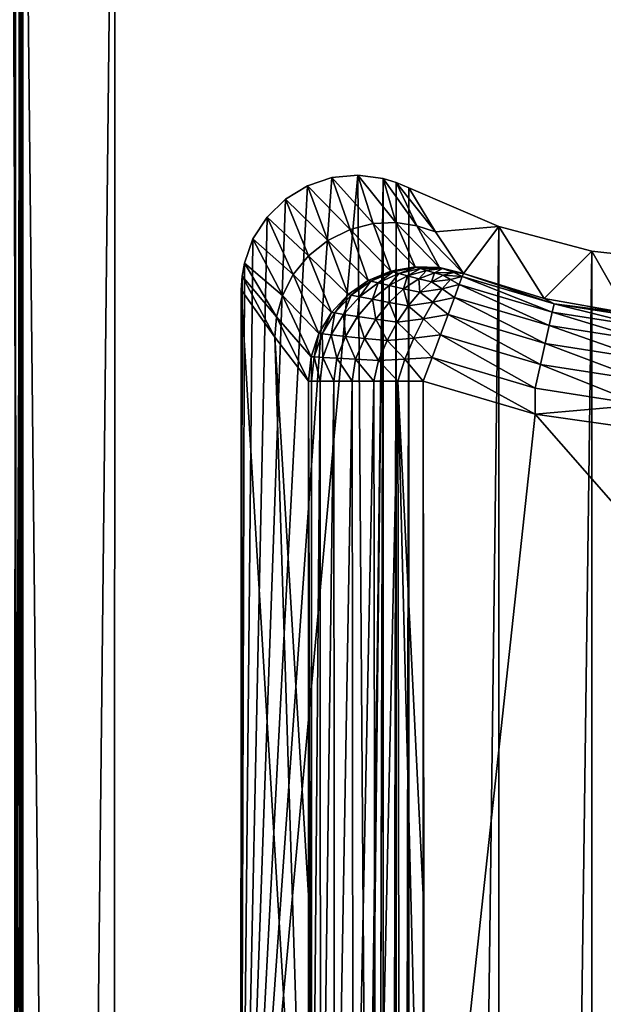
# Model space of a CAD drawing. Header units: metres. Extents: x -205 to 205, y -104 to 104.
# Tile 373 of 656: x -173.53 to -168.45, y 24.38 to 32.96. Entities that reach past the tile are written whole.
import ezdxf

# ---------------------------------------------------------------- set-up
doc = ezdxf.new("R2010")
doc.units = ezdxf.units.M
doc.layers.add('solid_01_2-CONSUMER_EHM_BOX_SW0001', color=7, linetype='CONTINUOUS')

msp = doc.modelspace()

# ---------------------------------------------------------------- linework, layer by layer
at = {"layer": 'solid_01_2-CONSUMER_EHM_BOX_SW0001'}
for points in [[(-200.010849, -74.958488), (-200.010773, 75.041512), (-0.010778, 75.04142)], [(-0.010849, -74.95858), (-200.010849, -74.958488), (-0.010778, 75.04142)], [(-173.888062, -45.448475, 63.099998), (-173.878281, 45.545788, 63.099998), (-173.501678, 37.5527, 63.099998)], [(-176.001678, 37.553059, 48), (-176.012405, -37.446941, 48), (-173.501678, 37.5527, 48)], [(-176.001678, 37.553059, 57), (-176.012405, -37.446941, 57), (-173.501678, 37.5527, 57)], [(-176.001678, 37.553059, 55), (-173.512405, -37.4473, 55), (-176.012405, -37.446941, 55)], [(-176.012405, -37.446941, 48), (-173.512405, -37.4473, 48), (-173.501678, 37.5527, 48)], [(-173.512405, -37.4473, 57), (-173.501678, 37.5527, 57), (-176.012405, -37.446941, 57)], [(-176.001678, 37.553059, 55), (-173.501678, 37.5527, 55), (-173.512405, -37.4473, 55)], [(-173.888062, -45.448475, 63.099998), (-173.501678, 37.5527, 63.099998), (-173.512405, -37.4473, 63.099998)], [(-173.526749, 37.552704, 14.277479), (-173.6008, 37.552715, 14.065914), (-173.547607, 23.470875, 14.206884)], [(-173.568466, 37.552711, 45.74966), (-173.51857, 37.552704, 45.628902), (-173.579193, -37.447289, 45.74966)], [(-173.51857, 37.552704, 45.628902), (-173.529312, -37.447296, 45.628902), (-173.579193, -37.447289, 45.74966)], [(-173.568726, 37.552711, 75.249886), (-173.529449, -37.447296, 75.37059), (-173.518707, 37.552704, 75.37059)], [(-173.526749, 37.552704, 14.277479), (-173.547607, 23.470875, 14.206884), (-173.528732, 23.470873, 14.277597)], [(-173.518707, 37.552704, 75.37059), (-173.529449, -37.447296, 75.37059), (-173.512405, -37.4473, 75.5)], [(-173.51857, 37.552704, 45.628902), (-173.501678, 37.5527, 45.5), (-173.529312, -37.447296, 45.628902)], [(-173.529312, -37.447296, 45.628902), (-173.501678, 37.5527, 45.5), (-173.512405, -37.4473, 45.5)], [(-173.526749, 37.552704, 14.277479), (-173.528732, 23.470873, 14.277597), (-173.51413, 23.470871, 14.355863)], [(-173.526749, 37.552704, 14.277479), (-173.51413, 23.470871, 14.355863), (-173.503693, 23.470869, 14.5)], [(-173.501678, 37.5527, 14.5), (-173.526749, 37.552704, 14.277479), (-173.503693, 23.470869, 14.5)], [(-173.518707, 37.552704, 75.37059), (-173.512405, -37.4473, 75.5), (-173.501678, 37.5527, 75.5)], [(-173.512405, -37.4473, 107), (-173.501678, 37.5527, 108.5), (-173.501678, 37.5527, 107)], [(-173.512405, -37.4473, 107), (-173.501678, 37.5527, 107), (-172.712402, -37.447414, 106.5)], [(-173.512405, -37.4473, 106), (-172.701675, 37.552586, 106.5), (-173.501678, 37.5527, 106)], [(-173.512405, -37.4473, 48), (-173.501678, 37.5527, 55), (-173.501678, 37.5527, 48)], [(-173.512405, -37.4473, 55), (-173.501678, 37.5527, 55), (-173.512405, -37.4473, 48)], [(-173.512405, -37.4473, 57), (-173.501678, 37.5527, 63.099998), (-173.501678, 37.5527, 57)], [(-173.512405, -37.4473, 63.099998), (-173.501678, 37.5527, 63.099998), (-173.512405, -37.4473, 57)], [(-173.512405, -37.4473, 108.5), (-88.501671, 37.540531, 108.5), (-173.501678, 37.5527, 108.5)], [(-173.512405, -37.4473, 108.5), (-173.501678, 37.5527, 108.5), (-173.512405, -37.4473, 107)], [(-173.512405, -37.4473, 105), (-173.501678, 37.5527, 106), (-173.501678, 37.5527, 105)], [(-173.512405, -37.4473, 105), (-173.512405, -37.4473, 106), (-173.501678, 37.5527, 106)], [(-172.712402, -37.447414, 104.5), (-173.512405, -37.4473, 105), (-173.501678, 37.5527, 105)], [(-173.512405, -37.4473, 103), (-173.501678, 37.5527, 104), (-173.501678, 37.5527, 103)], [(-173.512405, -37.4473, 104), (-173.501678, 37.5527, 104), (-173.512405, -37.4473, 103)], [(-172.701675, 37.552586, 104.5), (-173.501678, 37.5527, 104), (-173.512405, -37.4473, 104)], [(-172.712402, -37.447414, 102.5), (-173.512405, -37.4473, 103), (-173.501678, 37.5527, 103)], [(-173.512405, -37.4473, 101), (-173.501678, 37.5527, 102), (-173.501678, 37.5527, 101)], [(-173.512405, -37.4473, 102), (-173.501678, 37.5527, 102), (-173.512405, -37.4473, 101)], [(-172.701675, 37.552586, 102.5), (-173.501678, 37.5527, 102), (-173.512405, -37.4473, 102)], [(-172.712402, -37.447414, 100.5), (-173.512405, -37.4473, 101), (-173.501678, 37.5527, 101)], [(-173.512405, -37.4473, 99), (-173.501678, 37.5527, 100), (-173.501678, 37.5527, 99)], [(-173.512405, -37.4473, 100), (-173.501678, 37.5527, 100), (-173.512405, -37.4473, 99)], [(-172.701675, 37.552586, 100.5), (-173.501678, 37.5527, 100), (-173.512405, -37.4473, 100)], [(-172.712402, -37.447414, 98.5), (-173.512405, -37.4473, 99), (-173.501678, 37.5527, 99)], [(-173.512405, -37.4473, 97), (-173.501678, 37.5527, 98), (-173.501678, 37.5527, 97)], [(-173.512405, -37.4473, 98), (-173.501678, 37.5527, 98), (-173.512405, -37.4473, 97)], [(-172.701675, 37.552586, 98.5), (-173.501678, 37.5527, 98), (-173.512405, -37.4473, 98)], [(-172.712402, -37.447414, 96.5), (-173.512405, -37.4473, 97), (-173.501678, 37.5527, 97)], [(-173.512405, -37.4473, 95), (-173.501678, 37.5527, 96), (-173.501678, 37.5527, 95)], [(-173.512405, -37.4473, 96), (-173.501678, 37.5527, 96), (-173.512405, -37.4473, 95)], [(-172.701675, 37.552586, 96.5), (-173.501678, 37.5527, 96), (-173.512405, -37.4473, 96)], [(-172.712402, -37.447414, 94.5), (-173.512405, -37.4473, 95), (-173.501678, 37.5527, 95)], [(-173.512405, -37.4473, 93), (-173.501678, 37.5527, 94), (-173.501678, 37.5527, 93)], [(-173.512405, -37.4473, 94), (-173.501678, 37.5527, 94), (-173.512405, -37.4473, 93)], [(-172.701675, 37.552586, 94.5), (-173.501678, 37.5527, 94), (-173.512405, -37.4473, 94)], [(-172.712402, -37.447414, 92.5), (-173.512405, -37.4473, 93), (-173.501678, 37.5527, 93)], [(-173.512405, -37.4473, 91), (-173.501678, 37.5527, 92), (-173.501678, 37.5527, 91)], [(-173.512405, -37.4473, 92), (-173.501678, 37.5527, 92), (-173.512405, -37.4473, 91)], [(-172.701675, 37.552586, 92.5), (-173.501678, 37.5527, 92), (-173.512405, -37.4473, 92)], [(-172.712402, -37.447414, 90.5), (-173.512405, -37.4473, 91), (-173.501678, 37.5527, 91)], [(-173.512405, -37.4473, 89), (-173.501678, 37.5527, 90), (-173.501678, 37.5527, 89)], [(-173.512405, -37.4473, 90), (-173.501678, 37.5527, 90), (-173.512405, -37.4473, 89)], [(-172.701675, 37.552586, 90.5), (-173.501678, 37.5527, 90), (-173.512405, -37.4473, 90)], [(-172.712402, -37.447414, 88.5), (-173.512405, -37.4473, 89), (-173.501678, 37.5527, 89)], [(-173.512405, -37.4473, 87), (-173.501678, 37.5527, 88), (-173.501678, 37.5527, 87)], [(-173.512405, -37.4473, 88), (-173.501678, 37.5527, 88), (-173.512405, -37.4473, 87)], [(-172.701675, 37.552586, 88.5), (-173.501678, 37.5527, 88), (-173.512405, -37.4473, 88)], [(-172.712402, -37.447414, 86.5), (-173.512405, -37.4473, 87), (-173.501678, 37.5527, 87)], [(-173.512405, -37.4473, 85), (-173.501678, 37.5527, 86), (-173.501678, 37.5527, 85)], [(-173.512405, -37.4473, 86), (-173.501678, 37.5527, 86), (-173.512405, -37.4473, 85)], [(-172.701675, 37.552586, 86.5), (-173.501678, 37.5527, 86), (-173.512405, -37.4473, 86)], [(-172.712402, -37.447414, 84.5), (-173.512405, -37.4473, 85), (-173.501678, 37.5527, 85)], [(-173.512405, -37.4473, 83), (-173.501678, 37.5527, 84), (-173.501678, 37.5527, 83)], [(-173.512405, -37.4473, 84), (-173.501678, 37.5527, 84), (-173.512405, -37.4473, 83)], [(-172.701675, 37.552586, 84.5), (-173.501678, 37.5527, 84), (-173.512405, -37.4473, 84)], [(-172.712402, -37.447414, 82.5), (-173.512405, -37.4473, 83), (-173.501678, 37.5527, 83)], [(-173.512405, -37.4473, 81), (-173.501678, 37.5527, 82), (-173.501678, 37.5527, 81)], [(-173.512405, -37.4473, 82), (-173.501678, 37.5527, 82), (-173.512405, -37.4473, 81)], [(-172.701675, 37.552586, 82.5), (-173.501678, 37.5527, 82), (-173.512405, -37.4473, 82)], [(-172.712402, -37.447414, 80.5), (-173.512405, -37.4473, 81), (-173.501678, 37.5527, 81)], [(-173.512405, -37.4473, 79), (-173.501678, 37.5527, 80), (-173.501678, 37.5527, 79)], [(-173.512405, -37.4473, 80), (-173.501678, 37.5527, 80), (-173.512405, -37.4473, 79)], [(-172.701675, 37.552586, 80.5), (-173.501678, 37.5527, 80), (-173.512405, -37.4473, 80)], [(-172.712402, -37.447414, 78.5), (-173.512405, -37.4473, 79), (-173.501678, 37.5527, 79)], [(-173.512405, -37.4473, 77), (-173.501678, 37.5527, 78), (-173.501678, 37.5527, 77)], [(-173.512405, -37.4473, 78), (-173.501678, 37.5527, 78), (-173.512405, -37.4473, 77)], [(-172.701675, 37.552586, 78.5), (-173.501678, 37.5527, 78), (-173.512405, -37.4473, 78)], [(-172.712402, -37.447414, 76.5), (-173.512405, -37.4473, 77), (-173.501678, 37.5527, 77)], [(-173.512405, -37.4473, 75.5), (-173.501678, 37.5527, 76), (-173.501678, 37.5527, 75.5)], [(-173.512405, -37.4473, 76), (-173.501678, 37.5527, 76), (-173.512405, -37.4473, 75.5)], [(-172.701675, 37.552586, 76.5), (-173.501678, 37.5527, 76), (-173.512405, -37.4473, 76)], [(-173.507034, 0.052701, 44.299999), (-173.512405, -37.4473, 45.5), (-173.501678, 37.5527, 45.5)], [(-172.712402, -37.447414, 106.5), (-172.701675, 37.552586, 106.5), (-173.512405, -37.4473, 106)], [(-172.701675, 37.552586, 104.5), (-173.512405, -37.4473, 104), (-172.712402, -37.447414, 104.5)], [(-172.701675, 37.552586, 102.5), (-173.512405, -37.4473, 102), (-172.712402, -37.447414, 102.5)], [(-172.701675, 37.552586, 100.5), (-173.512405, -37.4473, 100), (-172.712402, -37.447414, 100.5)], [(-172.701675, 37.552586, 98.5), (-173.512405, -37.4473, 98), (-172.712402, -37.447414, 98.5)], [(-172.701675, 37.552586, 96.5), (-173.512405, -37.4473, 96), (-172.712402, -37.447414, 96.5)], [(-172.701675, 37.552586, 94.5), (-173.512405, -37.4473, 94), (-172.712402, -37.447414, 94.5)], [(-172.701675, 37.552586, 92.5), (-173.512405, -37.4473, 92), (-172.712402, -37.447414, 92.5)], [(-172.701675, 37.552586, 90.5), (-173.512405, -37.4473, 90), (-172.712402, -37.447414, 90.5)], [(-172.701675, 37.552586, 88.5), (-173.512405, -37.4473, 88), (-172.712402, -37.447414, 88.5)], [(-172.701675, 37.552586, 86.5), (-173.512405, -37.4473, 86), (-172.712402, -37.447414, 86.5)], [(-172.701675, 37.552586, 84.5), (-173.512405, -37.4473, 84), (-172.712402, -37.447414, 84.5)], [(-172.701675, 37.552586, 82.5), (-173.512405, -37.4473, 82), (-172.712402, -37.447414, 82.5)], [(-172.701675, 37.552586, 80.5), (-173.512405, -37.4473, 80), (-172.712402, -37.447414, 80.5)], [(-172.701675, 37.552586, 78.5), (-173.512405, -37.4473, 78), (-172.712402, -37.447414, 78.5)], [(-172.701675, 37.552586, 76.5), (-173.512405, -37.4473, 76), (-172.712402, -37.447414, 76.5)], [(-173.512405, -37.4473, 108.5), (-88.512413, -37.459469, 108.5), (-88.501671, 37.540531, 108.5)], [(-173.506729, 2.269568, 44.175507), (-173.507034, 0.052701, 44.299999), (-173.501678, 37.5527, 45.5)], [(-173.506409, 4.458571, 43.803581), (-173.506729, 2.269568, 44.175507), (-173.501678, 37.5527, 45.5)], [(-173.506104, 6.592178, 43.188904), (-173.506409, 4.458571, 43.803581), (-173.501678, 37.5527, 45.5)], [(-173.505814, 8.643557, 42.339203), (-173.506104, 6.592178, 43.188904), (-173.501678, 37.5527, 45.5)], [(-173.505539, 10.586905, 41.265156), (-173.505814, 8.643557, 42.339203), (-173.501678, 37.5527, 45.5)], [(-173.50528, 12.397782, 39.98027), (-173.505539, 10.586905, 41.265156), (-173.501678, 37.5527, 45.5)], [(-173.505035, 14.053412, 38.500713), (-173.50528, 12.397782, 39.98027), (-173.501678, 37.5527, 45.5)], [(-173.504822, 15.532973, 36.845081), (-173.505035, 14.053412, 38.500713), (-173.501678, 37.5527, 45.5)], [(-173.504639, 16.817856, 35.034203), (-173.504822, 15.532973, 36.845081), (-173.501678, 37.5527, 45.5)], [(-173.504486, 17.891903, 33.090855), (-173.504639, 16.817856, 35.034203), (-173.501678, 37.5527, 45.5)], [(-173.504364, 18.741606, 31.039476), (-173.504486, 17.891903, 33.090855), (-173.501678, 37.5527, 45.5)], [(-173.504272, 19.356283, 28.90587), (-173.504364, 18.741606, 31.039476), (-173.501678, 37.5527, 45.5)], [(-173.504227, 19.728207, 26.716867), (-173.504272, 19.356283, 28.90587), (-173.501678, 37.5527, 45.5)], [(-173.504211, 19.852701, 24.5), (-173.504227, 19.728207, 26.716867), (-173.501678, 37.5527, 45.5)], [(-173.504211, 19.852701, 24.5), (-173.501678, 37.5527, 45.5), (-173.504181, 20.044157, 14.321738)], [(-173.501678, 37.5527, 45.5), (-173.504135, 20.352829, 14.515195), (-173.504181, 20.044157, 14.321738)], [(-173.501678, 37.5527, 45.5), (-173.504089, 20.682077, 14.666497), (-173.504135, 20.352829, 14.515195)], [(-173.501678, 37.5527, 45.5), (-173.504059, 20.842182, 14.722389), (-173.504089, 20.682077, 14.666497)], [(-173.501678, 37.5527, 45.5), (-173.504044, 21.028137, 14.774105), (-173.504059, 20.842182, 14.722389)], [(-173.501678, 37.5527, 45.5), (-173.503983, 21.387339, 14.836645), (-173.504044, 21.028137, 14.774105)], [(-173.501678, 37.5527, 45.5), (-173.503952, 21.572769, 14.850664), (-173.503983, 21.387339, 14.836645)], [(-173.501678, 37.5527, 45.5), (-173.503922, 21.827209, 14.850834), (-173.503952, 21.572769, 14.850664)], [(-173.501678, 37.5527, 45.5), (-173.503876, 22.120716, 14.824418), (-173.503922, 21.827209, 14.850834)], [(-173.501678, 37.5527, 45.5), (-173.503845, 22.420067, 14.76975), (-173.503876, 22.120716, 14.824418)], [(-173.501678, 37.5527, 45.5), (-173.50383, 22.49695, 14.751588), (-173.503845, 22.420067, 14.76975)], [(-173.501678, 37.5527, 45.5), (-173.503799, 22.667356, 14.705912), (-173.50383, 22.49695, 14.751588)], [(-173.501678, 37.5527, 45.5), (-173.503769, 22.87615, 14.642337), (-173.503799, 22.667356, 14.705912)], [(-173.501678, 37.5527, 45.5), (-173.503754, 23.055904, 14.585317), (-173.503769, 22.87615, 14.642337)], [(-173.501678, 37.5527, 45.5), (-173.503723, 23.213526, 14.539624), (-173.503754, 23.055904, 14.585317)], [(-173.501678, 37.5527, 45.5), (-173.503708, 23.351965, 14.510051), (-173.503723, 23.213526, 14.539624)], [(-173.501678, 37.5527, 45.5), (-173.503693, 23.470869, 14.5), (-173.503708, 23.351965, 14.510051)], [(-173.501678, 37.5527, 45.5), (-173.501678, 37.5527, 14.5), (-173.503693, 23.470869, 14.5)], [(-172.712402, -37.447414, 106.5), (-173.501678, 37.5527, 107), (-172.701675, 37.552586, 106.5)], [(-172.701675, 37.552586, 104.5), (-172.712402, -37.447414, 104.5), (-173.501678, 37.5527, 105)], [(-172.701675, 37.552586, 102.5), (-172.712402, -37.447414, 102.5), (-173.501678, 37.5527, 103)], [(-172.701675, 37.552586, 100.5), (-172.712402, -37.447414, 100.5), (-173.501678, 37.5527, 101)], [(-172.701675, 37.552586, 98.5), (-172.712402, -37.447414, 98.5), (-173.501678, 37.5527, 99)], [(-172.701675, 37.552586, 96.5), (-172.712402, -37.447414, 96.5), (-173.501678, 37.5527, 97)], [(-172.701675, 37.552586, 94.5), (-172.712402, -37.447414, 94.5), (-173.501678, 37.5527, 95)], [(-172.701675, 37.552586, 92.5), (-172.712402, -37.447414, 92.5), (-173.501678, 37.5527, 93)], [(-172.701675, 37.552586, 90.5), (-172.712402, -37.447414, 90.5), (-173.501678, 37.5527, 91)], [(-172.701675, 37.552586, 88.5), (-172.712402, -37.447414, 88.5), (-173.501678, 37.5527, 89)], [(-172.701675, 37.552586, 86.5), (-172.712402, -37.447414, 86.5), (-173.501678, 37.5527, 87)], [(-172.701675, 37.552586, 84.5), (-172.712402, -37.447414, 84.5), (-173.501678, 37.5527, 85)], [(-172.701675, 37.552586, 82.5), (-172.712402, -37.447414, 82.5), (-173.501678, 37.5527, 83)], [(-172.701675, 37.552586, 80.5), (-172.712402, -37.447414, 80.5), (-173.501678, 37.5527, 81)], [(-172.701675, 37.552586, 78.5), (-172.712402, -37.447414, 78.5), (-173.501678, 37.5527, 79)], [(-172.701675, 37.552586, 76.5), (-172.712402, -37.447414, 76.5), (-173.501678, 37.5527, 77)], [(-170.583557, 31.609592, 63.099998), (-170.502441, 20.353968, 63.099998), (-171.602112, 20.354124, 63.099998)], [(-170.583557, 31.609592, 63.099998), (-171.602112, 20.354124, 63.099998), (-170.809631, 31.587257, 63.099998)], [(-170.449753, 31.186636, 35.043968), (-170.583557, 31.609592, 63.099998), (-170.809631, 31.587257, 63.099998)], [(-170.449753, 31.186636, 35.043968), (-170.251877, 31.195389, 35.045918), (-170.583557, 31.609592, 63.099998)], [(-170.251877, 31.195389, 35.045918), (-170.361603, 31.579407, 63.099998), (-170.583557, 31.609592, 63.099998)], [(-170.361603, 31.579407, 63.099998), (-170.502441, 20.353968, 63.099998), (-170.583557, 31.609592, 63.099998)], [(-170.809631, 31.587257, 63.099998), (-171.602112, 20.354124, 63.099998), (-171.021118, 31.516745, 63.099998)], [(-171.021118, 31.516745, 63.099998), (-171.602112, 20.354124, 63.099998), (-171.214645, 31.39871, 63.099998)], [(-170.843597, 31.040649, 35.041912), (-171.021118, 31.516745, 63.099998), (-171.214645, 31.39871, 63.099998)], [(-170.65155, 31.135612, 35.04258), (-170.809631, 31.587257, 63.099998), (-171.021118, 31.516745, 63.099998)], [(-170.843597, 31.040649, 35.041912), (-170.65155, 31.135612, 35.04258), (-171.021118, 31.516745, 63.099998)], [(-170.65155, 31.135612, 35.04258), (-170.449753, 31.186636, 35.043968), (-170.809631, 31.587257, 63.099998)], [(-170.361603, 31.579407, 63.099998), (-170.508255, -20.249424, 63.099998), (-170.508057, -18.946032, 63.099998)], [(-170.361603, 31.579407, 63.099998), (-170.370651, -31.474907, 63.099998), (-170.508255, -20.249424, 63.099998)], [(-170.361603, 31.579407, 63.099998), (-170.508057, -18.946032, 63.099998), (-170.502625, 19.050575, 63.099998)], [(-170.361603, 31.579407, 63.099998), (-170.502625, 19.050575, 63.099998), (-170.502441, 20.353968, 63.099998)], [(-170.250961, 31.544924, 63.099998), (-170.370651, -31.474907, 63.099998), (-170.361603, 31.579407, 63.099998)], [(-170.250961, 31.544924, 63.099998), (-170.259995, -31.440454, 63.099998), (-170.370651, -31.474907, 63.099998)], [(-170.251877, 31.195389, 35.045918), (-170.068741, 31.168139, 35.048222), (-170.361603, 31.579407, 63.099998)], [(-170.068741, 31.168139, 35.048222), (-170.250961, 31.544924, 63.099998), (-170.361603, 31.579407, 63.099998)], [(-170.140442, 31.49754, 63.099998), (-170.259995, -31.440454, 63.099998), (-170.250961, 31.544924, 63.099998)], [(-169.907104, 31.113543, 35.051147), (-170.140442, 31.49754, 63.099998), (-170.250961, 31.544924, 63.099998)], [(-170.068741, 31.168139, 35.048222), (-169.907104, 31.113543, 35.051147), (-170.250961, 31.544924, 63.099998)], [(-170.140442, 31.49754, 63.099998), (-170.14946, -31.393101, 63.099998), (-170.259995, -31.440454, 63.099998)], [(-169.356339, 31.160713, 63.099998), (-170.14946, -31.393101, 63.099998), (-170.140442, 31.49754, 63.099998)], [(-169.356339, 31.160713, 63.099998), (-170.140442, 31.49754, 63.099998), (-169.907104, 31.113543, 35.051147)], [(-171.214645, 31.39871, 63.099998), (-171.602112, 20.354124, 63.099998), (-171.374069, 31.243036, 63.099998)], [(-171.011963, 30.906015, 35.042057), (-171.214645, 31.39871, 63.099998), (-171.374069, 31.243036, 63.099998)], [(-171.011963, 30.906015, 35.042057), (-170.843597, 31.040649, 35.041912), (-171.214645, 31.39871, 63.099998)], [(-171.374069, 31.243036, 63.099998), (-171.602112, 20.354124, 63.099998), (-171.497314, 31.052526, 63.099998)], [(-171.145615, 30.741461, 35.042988), (-171.374069, 31.243036, 63.099998), (-171.497314, 31.052526, 63.099998)], [(-171.145615, 30.741461, 35.042988), (-171.011963, 30.906015, 35.042057), (-171.374069, 31.243036, 63.099998)], [(-170.65155, 31.135612, 35.04258), (-170.294785, 30.772713, 6.984373), (-170.449753, 31.186636, 35.043968)], [(-170.449753, 31.186636, 35.043968), (-170.084534, 30.810658, 6.986073), (-170.251877, 31.195389, 35.045918)], [(-170.449753, 31.186636, 35.043968), (-170.294785, 30.772713, 6.984373), (-170.084534, 30.810658, 6.986073)], [(-170.251877, 31.195389, 35.045918), (-170.084534, 30.810658, 6.986073), (-169.87088, 30.803055, 6.98841)], [(-170.251877, 31.195389, 35.045918), (-169.87088, 30.803055, 6.98841), (-170.068741, 31.168139, 35.048222)], [(-170.068741, 31.168139, 35.048222), (-169.87088, 30.803055, 6.98841), (-169.663986, 30.750305, 6.991273)], [(-170.068741, 31.168139, 35.048222), (-169.663986, 30.750305, 6.991273), (-169.907104, 31.113543, 35.051147)], [(-170.843597, 31.040649, 35.041912), (-170.492249, 30.690935, 6.983386), (-170.65155, 31.135612, 35.04258)], [(-170.65155, 31.135612, 35.04258), (-170.492249, 30.690935, 6.983386), (-170.294785, 30.772713, 6.984373)], [(-169.356339, 31.160713, 63.099998), (-169.365234, -31.056498, 63.099998), (-170.14946, -31.393101, 63.099998)], [(-169.356339, 31.160713, 63.099998), (-169.907104, 31.113543, 35.051147), (-169.663986, 30.750305, 6.991273)], [(-169.356339, 31.160713, 63.099998), (-169.663986, 30.750305, 6.991273), (-168.960739, 30.534838, 6.991273)], [(-168.545578, 30.946577, 63.099998), (-169.365234, -31.056498, 63.099998), (-169.356339, 31.160713, 63.099998)], [(-168.545578, 30.946577, 63.099998), (-169.356339, 31.160713, 63.099998), (-168.960739, 30.534838, 6.991273)], [(-171.497314, 31.052526, 63.099998), (-171.602112, 20.354124, 63.099998), (-171.572083, 30.842409, 63.099998)], [(-171.238663, 30.559988, 35.044582), (-171.497314, 31.052526, 63.099998), (-171.572083, 30.842409, 63.099998)], [(-171.238663, 30.559988, 35.044582), (-171.145615, 30.741461, 35.042988), (-171.497314, 31.052526, 63.099998)], [(-171.011963, 30.906015, 35.042057), (-170.667953, 30.568956, 6.983158), (-170.843597, 31.040649, 35.041912)], [(-170.843597, 31.040649, 35.041912), (-170.667953, 30.568956, 6.983158), (-170.492249, 30.690935, 6.983386)], [(-168.545578, 30.946577, 63.099998), (-168.554428, -30.842594, 63.099998), (-169.365234, -31.056498, 63.099998)], [(-168.545578, 30.946577, 63.099998), (-168.960739, 30.534838, 6.991273), (-168.236908, 30.404285, 6.991273)], [(-167.699509, 30.854471, 63.099998), (-168.554428, -30.842594, 63.099998), (-168.545578, 30.946577, 63.099998)], [(-167.699509, 30.854471, 63.099998), (-168.545578, 30.946577, 63.099998), (-168.236908, 30.404285, 6.991273)], [(-171.572083, 30.842409, 63.099998), (-171.602112, 20.354124, 63.099998), (-171.592102, 30.729027, 63.099998)], [(-171.29097, 30.374834, 35.046658), (-171.572083, 30.842409, 63.099998), (-171.592102, 30.729027, 63.099998)], [(-171.29097, 30.374834, 35.046658), (-171.238663, 30.559988, 35.044582), (-171.572083, 30.842409, 63.099998)], [(-171.145615, 30.741461, 35.042988), (-170.813614, 30.412521, 6.9837), (-171.011963, 30.906015, 35.042057)], [(-171.011963, 30.906015, 35.042057), (-170.813614, 30.412521, 6.9837), (-170.667953, 30.568956, 6.983158)], [(-167.699509, 30.854471, 63.099998), (-167.708328, -30.750729, 63.099998), (-168.554428, -30.842594, 63.099998)], [(-171.238663, 30.559988, 35.044582), (-170.922699, 30.228722, 6.984987), (-171.145615, 30.741461, 35.042988)], [(-171.145615, 30.741461, 35.042988), (-170.922699, 30.228722, 6.984987), (-170.813614, 30.412521, 6.9837)], [(-170.294785, 30.772713, 6.984373), (-170.492249, 30.690935, 6.983386), (-170.469116, 30.684643, 6.818613)], [(-170.294785, 30.772713, 6.984373), (-170.469116, 30.684643, 6.818613), (-170.276398, 30.766905, 6.853818)], [(-170.406494, 30.669483, 6.664937), (-170.276398, 30.766905, 6.853818), (-170.469116, 30.684643, 6.818613)], [(-170.406494, 30.669483, 6.664937), (-170.226608, 30.752926, 6.732481), (-170.276398, 30.766905, 6.853818)], [(-170.30928, 30.646845, 6.533587), (-170.226608, 30.752926, 6.732481), (-170.406494, 30.669483, 6.664937)], [(-170.30928, 30.646845, 6.533587), (-170.149612, 30.732056, 6.629482), (-170.226608, 30.752926, 6.732481)], [(-170.084534, 30.810658, 6.986073), (-170.294785, 30.772713, 6.984373), (-170.276398, 30.766905, 6.853818)], [(-170.084534, 30.810658, 6.986073), (-170.276398, 30.766905, 6.853818), (-170.071777, 30.806114, 6.895624)], [(-170.226608, 30.752926, 6.732481), (-170.071777, 30.806114, 6.895624), (-170.276398, 30.766905, 6.853818)], [(-170.226608, 30.752926, 6.732481), (-170.037338, 30.79513, 6.811764), (-170.071777, 30.806114, 6.895624)], [(-170.149612, 30.732056, 6.629482), (-170.037338, 30.79513, 6.811764), (-170.226608, 30.752926, 6.732481)], [(-170.149612, 30.732056, 6.629482), (-169.984222, 30.778725, 6.740921), (-170.037338, 30.79513, 6.811764)], [(-170.051605, 30.70624, 6.551462), (-169.984222, 30.778725, 6.740921), (-170.149612, 30.732056, 6.629482)], [(-169.87088, 30.803055, 6.98841), (-170.084534, 30.810658, 6.986073), (-170.071777, 30.806114, 6.895624)], [(-170.037338, 30.79513, 6.811764), (-169.87088, 30.803055, 6.98841), (-170.071777, 30.806114, 6.895624)], [(-170.051605, 30.70624, 6.551462), (-169.916885, 30.758392, 6.687704), (-169.984222, 30.778725, 6.740921)], [(-169.940353, 30.677788, 6.50265), (-169.916885, 30.758392, 6.687704), (-170.051605, 30.70624, 6.551462)], [(-170.037338, 30.79513, 6.811764), (-169.847015, 30.794243, 6.899309), (-169.87088, 30.803055, 6.98841)], [(-169.984222, 30.778725, 6.740921), (-169.847015, 30.794243, 6.899309), (-170.037338, 30.79513, 6.811764)], [(-169.916885, 30.758392, 6.687704), (-169.847015, 30.794243, 6.899309), (-169.984222, 30.778725, 6.740921)], [(-169.940353, 30.677788, 6.50265), (-169.840805, 30.735916, 6.654941), (-169.916885, 30.758392, 6.687704)], [(-169.776825, 30.699842, 6.602291), (-169.840805, 30.735916, 6.654941), (-169.940353, 30.677788, 6.50265)], [(-169.916885, 30.758392, 6.687704), (-169.747543, 30.760386, 6.819821), (-169.847015, 30.794243, 6.899309)], [(-169.840805, 30.735916, 6.654941), (-169.747543, 30.760386, 6.819821), (-169.916885, 30.758392, 6.687704)], [(-169.847015, 30.794243, 6.899309), (-169.663986, 30.750305, 6.991273), (-169.87088, 30.803055, 6.98841)], [(-169.747543, 30.760386, 6.819821), (-169.663986, 30.750305, 6.991273), (-169.847015, 30.794243, 6.899309)], [(-169.673325, 30.725264, 6.770193), (-169.747543, 30.760386, 6.819821), (-169.840805, 30.735916, 6.654941)], [(-169.776825, 30.699842, 6.602291), (-169.673325, 30.725264, 6.770193), (-169.840805, 30.735916, 6.654941)], [(-169.673325, 30.725264, 6.770193), (-169.663986, 30.750305, 6.991273), (-169.747543, 30.760386, 6.819821)], [(-169.673325, 30.725264, 6.770193), (-168.873291, 30.4869, 6.770193), (-169.663986, 30.750305, 6.991273)], [(-168.873291, 30.4869, 6.770193), (-168.960739, 30.534838, 6.991273), (-169.663986, 30.750305, 6.991273)], [(-171.592102, 30.729027, 63.099998), (-171.602112, 20.354124, 63.099998), (-171.600632, 30.61001, 63.099998)], [(-171.306931, 30.197006, 35.049213), (-171.592102, 30.729027, 63.099998), (-171.600632, 30.61001, 63.099998)], [(-171.306931, 30.197006, 35.049213), (-171.29097, 30.374834, 35.046658), (-171.592102, 30.729027, 63.099998)], [(-170.492249, 30.690935, 6.983386), (-170.667953, 30.568956, 6.983158), (-170.641266, 30.56304, 6.791596)], [(-170.492249, 30.690935, 6.983386), (-170.641266, 30.56304, 6.791596), (-170.469116, 30.684643, 6.818613)], [(-170.569138, 30.548466, 6.6121), (-170.469116, 30.684643, 6.818613), (-170.641266, 30.56304, 6.791596)], [(-170.569138, 30.548466, 6.6121), (-170.406494, 30.669483, 6.664937), (-170.469116, 30.684643, 6.818613)], [(-170.456528, 30.526667, 6.457257), (-170.406494, 30.669483, 6.664937), (-170.569138, 30.548466, 6.6121)], [(-170.456528, 30.526667, 6.457257), (-170.30928, 30.646845, 6.533587), (-170.406494, 30.669483, 6.664937)], [(-170.18483, 30.618877, 6.432907), (-170.149612, 30.732056, 6.629482), (-170.30928, 30.646845, 6.533587)], [(-170.18483, 30.618877, 6.432907), (-170.051605, 30.70624, 6.551462), (-170.149612, 30.732056, 6.629482)], [(-170.042557, 30.588123, 6.368502), (-170.051605, 30.70624, 6.551462), (-170.18483, 30.618877, 6.432907)], [(-170.042557, 30.588123, 6.368502), (-169.940353, 30.677788, 6.50265), (-170.051605, 30.70624, 6.551462)], [(-169.849487, 30.617697, 6.428907), (-169.940353, 30.677788, 6.50265), (-170.042557, 30.588123, 6.368502)], [(-169.849487, 30.617697, 6.428907), (-169.776825, 30.699842, 6.602291), (-169.940353, 30.677788, 6.50265)], [(-169.849487, 30.617697, 6.428907), (-169.699539, 30.654903, 6.560308), (-169.776825, 30.699842, 6.602291)], [(-169.849487, 30.617697, 6.428907), (-169.741348, 30.542725, 6.372272), (-169.699539, 30.654903, 6.560308)], [(-169.776825, 30.699842, 6.602291), (-169.699539, 30.654903, 6.560308), (-169.673325, 30.725264, 6.770193)], [(-168.916245, 30.296894, 6.372272), (-169.699539, 30.654903, 6.560308), (-169.741348, 30.542725, 6.372272)], [(-168.889847, 30.413662, 6.560308), (-169.673325, 30.725264, 6.770193), (-169.699539, 30.654903, 6.560308)], [(-168.916245, 30.296894, 6.372272), (-168.889847, 30.413662, 6.560308), (-169.699539, 30.654903, 6.560308)], [(-168.889847, 30.413662, 6.560308), (-168.873291, 30.4869, 6.770193), (-169.673325, 30.725264, 6.770193)], [(-171.600632, 30.61001, 63.099998), (-171.602112, 20.354124, 63.099998), (-171.01442, 20.84371, 6.989528)], [(-171.306931, 30.197006, 35.049213), (-171.600632, 30.61001, 63.099998), (-171.01442, 20.84371, 6.989528)], [(-170.667953, 30.568956, 6.983158), (-170.813614, 30.412521, 6.9837), (-170.785049, 30.407585, 6.77399)], [(-170.667953, 30.568956, 6.983158), (-170.785049, 30.407585, 6.77399), (-170.641266, 30.56304, 6.791596)], [(-170.707367, 30.395182, 6.576286), (-170.641266, 30.56304, 6.791596), (-170.785049, 30.407585, 6.77399)], [(-170.707367, 30.395182, 6.576286), (-170.569138, 30.548466, 6.6121), (-170.641266, 30.56304, 6.791596)], [(-170.311264, 30.499746, 6.336715), (-170.30928, 30.646845, 6.533587), (-170.456528, 30.526667, 6.457257)], [(-170.311264, 30.499746, 6.336715), (-170.18483, 30.618877, 6.432907), (-170.30928, 30.646845, 6.533587)], [(-170.143692, 30.470194, 6.257391), (-170.18483, 30.618877, 6.432907), (-170.311264, 30.499746, 6.336715)], [(-170.143692, 30.470194, 6.257391), (-170.042557, 30.588123, 6.368502), (-170.18483, 30.618877, 6.432907)], [(-169.929031, 30.501694, 6.279561), (-170.042557, 30.588123, 6.368502), (-170.143692, 30.470194, 6.257391)], [(-169.929031, 30.501694, 6.279561), (-169.849487, 30.617697, 6.428907), (-170.042557, 30.588123, 6.368502)], [(-169.929031, 30.501694, 6.279561), (-169.741348, 30.542725, 6.372272), (-169.849487, 30.617697, 6.428907)], [(-171.29097, 30.374834, 35.046658), (-170.990265, 30.025848, 6.986961), (-171.238663, 30.559988, 35.044582)], [(-171.238663, 30.559988, 35.044582), (-170.990265, 30.025848, 6.986961), (-170.922699, 30.228722, 6.984987)], [(-170.585175, 30.376564, 6.403695), (-170.569138, 30.548466, 6.6121), (-170.707367, 30.395182, 6.576286)], [(-170.585175, 30.376564, 6.403695), (-170.456528, 30.526667, 6.457257), (-170.569138, 30.548466, 6.6121)], [(-170.425964, 30.353548, 6.266678), (-170.456528, 30.526667, 6.457257), (-170.585175, 30.376564, 6.403695)], [(-170.425964, 30.353548, 6.266678), (-170.311264, 30.499746, 6.336715), (-170.456528, 30.526667, 6.457257)], [(-170.240051, 30.328299, 6.173372), (-170.311264, 30.499746, 6.336715), (-170.425964, 30.353548, 6.266678)], [(-170.240051, 30.328299, 6.173372), (-170.143692, 30.470194, 6.257391), (-170.311264, 30.499746, 6.336715)], [(-170.012131, 30.356718, 6.160537), (-169.929031, 30.501694, 6.279561), (-170.143692, 30.470194, 6.257391)], [(-170.012131, 30.356718, 6.160537), (-169.796661, 30.3943, 6.215427), (-169.929031, 30.501694, 6.279561)], [(-169.929031, 30.501694, 6.279561), (-169.796661, 30.3943, 6.215427), (-169.741348, 30.542725, 6.372272)], [(-168.951187, 30.142399, 6.215427), (-169.741348, 30.542725, 6.372272), (-169.796661, 30.3943, 6.215427)], [(-168.951187, 30.142399, 6.215427), (-168.916245, 30.296894, 6.372272), (-169.741348, 30.542725, 6.372272)], [(-168.873291, 30.4869, 6.770193), (-168.236908, 30.404285, 6.991273), (-168.960739, 30.534838, 6.991273)], [(-168.889847, 30.413662, 6.560308), (-168.05513, 30.283052, 6.560308), (-168.873291, 30.4869, 6.770193)], [(-168.873291, 30.4869, 6.770193), (-168.048538, 30.357849, 6.770193), (-168.236908, 30.404285, 6.991273)], [(-168.05513, 30.283052, 6.560308), (-168.048538, 30.357849, 6.770193), (-168.873291, 30.4869, 6.770193)], [(-170.813614, 30.412521, 6.9837), (-170.922699, 30.228722, 6.984987), (-170.893982, 30.225298, 6.766587)], [(-170.813614, 30.412521, 6.9837), (-170.893982, 30.225298, 6.766587), (-170.785049, 30.407585, 6.77399)], [(-170.81514, 30.216362, 6.559068), (-170.785049, 30.407585, 6.77399), (-170.893982, 30.225298, 6.766587)], [(-170.81514, 30.216362, 6.559068), (-170.707367, 30.395182, 6.576286), (-170.785049, 30.407585, 6.77399)], [(-170.689819, 30.202831, 6.375148), (-170.707367, 30.395182, 6.576286), (-170.81514, 30.216362, 6.559068)], [(-170.689819, 30.202831, 6.375148), (-170.585175, 30.376564, 6.403695), (-170.707367, 30.395182, 6.576286)], [(-170.012131, 30.356718, 6.160537), (-170.143692, 30.470194, 6.257391), (-170.240051, 30.328299, 6.173372)], [(-170.012131, 30.356718, 6.160537), (-169.862747, 30.217007, 6.097567), (-169.796661, 30.3943, 6.215427)], [(-168.99292, 29.957851, 6.097567), (-169.796661, 30.3943, 6.215427), (-169.862747, 30.217007, 6.097567)], [(-168.99292, 29.957851, 6.097567), (-168.951187, 30.142399, 6.215427), (-169.796661, 30.3943, 6.215427)], [(-168.916245, 30.296894, 6.372272), (-168.065659, 30.163799, 6.372272), (-168.889847, 30.413662, 6.560308)], [(-168.065659, 30.163799, 6.372272), (-168.05513, 30.283052, 6.560308), (-168.889847, 30.413662, 6.560308)], [(-171.306931, 30.197006, 35.049213), (-171.013138, 29.813641, 6.989528), (-171.29097, 30.374834, 35.046658)], [(-171.29097, 30.374834, 35.046658), (-171.013138, 29.813641, 6.989528), (-170.990265, 30.025848, 6.986961)], [(-170.524368, 30.186047, 6.225558), (-170.585175, 30.376564, 6.403695), (-170.689819, 30.202831, 6.375148)], [(-170.524368, 30.186047, 6.225558), (-170.425964, 30.353548, 6.266678), (-170.585175, 30.376564, 6.403695)], [(-170.328156, 30.167616, 6.119509), (-170.425964, 30.353548, 6.266678), (-170.524368, 30.186047, 6.225558)], [(-170.328156, 30.167616, 6.119509), (-170.240051, 30.328299, 6.173372), (-170.425964, 30.353548, 6.266678)], [(-170.095261, 30.188869, 6.076846), (-170.240051, 30.328299, 6.173372), (-170.328156, 30.167616, 6.119509)], [(-170.095261, 30.188869, 6.076846), (-170.012131, 30.356718, 6.160537), (-170.240051, 30.328299, 6.173372)], [(-170.095261, 30.188869, 6.076846), (-169.862747, 30.217007, 6.097567), (-170.012131, 30.356718, 6.160537)], [(-170.922699, 30.228722, 6.984987), (-170.990265, 30.025848, 6.986961), (-170.96315, 30.02441, 6.769723)], [(-170.922699, 30.228722, 6.984987), (-170.96315, 30.02441, 6.769723), (-170.893982, 30.225298, 6.766587)], [(-170.887726, 30.019852, 6.561202), (-170.893982, 30.225298, 6.766587), (-170.96315, 30.02441, 6.769723)], [(-170.887726, 30.019852, 6.561202), (-170.81514, 30.216362, 6.559068), (-170.893982, 30.225298, 6.766587)], [(-168.951187, 30.142399, 6.215427), (-168.07959, 30.006016, 6.215427), (-168.916245, 30.296894, 6.372272)], [(-168.07959, 30.006016, 6.215427), (-168.065659, 30.163799, 6.372272), (-168.916245, 30.296894, 6.372272)], [(-171.306931, 30.197006, 35.049213), (-171.013779, 25.328669, 6.989528), (-171.013138, 29.813641, 6.989528)], [(-171.306931, 30.197006, 35.049213), (-171.01442, 20.84371, 6.989528), (-171.013779, 25.328669, 6.989528)], [(-170.766098, 30.012758, 6.372813), (-170.81514, 30.216362, 6.559068), (-170.887726, 30.019852, 6.561202)], [(-170.766098, 30.012758, 6.372813), (-170.689819, 30.202831, 6.375148), (-170.81514, 30.216362, 6.559068)], [(-170.602631, 30.003847, 6.214977), (-170.689819, 30.202831, 6.375148), (-170.766098, 30.012758, 6.372813)], [(-170.602631, 30.003847, 6.214977), (-170.524368, 30.186047, 6.225558), (-170.689819, 30.202831, 6.375148)], [(-170.404755, 29.994009, 6.097766), (-170.524368, 30.186047, 6.225558), (-170.602631, 30.003847, 6.214977)], [(-170.404755, 29.994009, 6.097766), (-170.328156, 30.167616, 6.119509), (-170.524368, 30.186047, 6.225558)], [(-170.174942, 30.005215, 6.032009), (-170.328156, 30.167616, 6.119509), (-170.404755, 29.994009, 6.097766)], [(-170.174942, 30.005215, 6.032009), (-170.095261, 30.188869, 6.076846), (-170.328156, 30.167616, 6.119509)], [(-170.174942, 30.005215, 6.032009), (-169.936295, 30.019655, 6.024549), (-170.095261, 30.188869, 6.076846)], [(-170.095261, 30.188869, 6.076846), (-169.936295, 30.019655, 6.024549), (-169.862747, 30.217007, 6.097567)], [(-169.039368, 29.752426, 6.024549), (-169.862747, 30.217007, 6.097567), (-169.936295, 30.019655, 6.024549)], [(-169.039368, 29.752426, 6.024549), (-168.99292, 29.957851, 6.097567), (-169.862747, 30.217007, 6.097567)], [(-168.99292, 29.957851, 6.097567), (-168.096222, 29.817543, 6.097567), (-168.951187, 30.142399, 6.215427)], [(-168.096222, 29.817543, 6.097567), (-168.07959, 30.006016, 6.215427), (-168.951187, 30.142399, 6.215427)], [(-170.990265, 30.025848, 6.986961), (-171.013138, 29.813641, 6.989528), (-170.986206, 29.813442, 6.769215)], [(-170.990265, 30.025848, 6.986961), (-170.986206, 29.813442, 6.769215), (-170.96315, 30.02441, 6.769723)], [(-170.911209, 29.813431, 6.560043), (-170.96315, 30.02441, 6.769723), (-170.986206, 29.813442, 6.769215)], [(-170.911209, 29.813431, 6.560043), (-170.887726, 30.019852, 6.561202), (-170.96315, 30.02441, 6.769723)], [(-170.791626, 29.813414, 6.372275), (-170.887726, 30.019852, 6.561202), (-170.911209, 29.813431, 6.560043)], [(-170.791626, 29.813414, 6.372275), (-170.766098, 30.012758, 6.372813), (-170.887726, 30.019852, 6.561202)], [(-170.633453, 29.813391, 6.215597), (-170.766098, 30.012758, 6.372813), (-170.791626, 29.813414, 6.372275)], [(-170.633453, 29.813391, 6.215597), (-170.602631, 30.003847, 6.214977), (-170.766098, 30.012758, 6.372813)], [(-170.444626, 29.813364, 6.097852), (-170.602631, 30.003847, 6.214977), (-170.633453, 29.813391, 6.215597)], [(-170.444626, 29.813364, 6.097852), (-170.404755, 29.994009, 6.097766), (-170.602631, 30.003847, 6.214977)], [(-170.234375, 29.813334, 6.024766), (-170.404755, 29.994009, 6.097766), (-170.444626, 29.813364, 6.097852)], [(-170.234375, 29.813334, 6.024766), (-170.174942, 30.005215, 6.032009), (-170.404755, 29.994009, 6.097766)], [(-170.234375, 29.813334, 6.024766), (-170.013199, 29.813305, 6), (-170.174942, 30.005215, 6.032009)], [(-170.174942, 30.005215, 6.032009), (-170.013199, 29.813305, 6), (-169.936295, 30.019655, 6.024549)], [(-169.936295, 30.019655, 6.024549), (-170.013199, 29.813305, 6), (-169.03775, 29.52648, 6)], [(-169.039368, 29.752426, 6.024549), (-169.936295, 30.019655, 6.024549), (-169.03775, 29.52648, 6)], [(-169.039368, 29.752426, 6.024549), (-168.114746, 29.607746, 6.024549), (-168.99292, 29.957851, 6.097567)], [(-168.114746, 29.607746, 6.024549), (-168.096222, 29.817543, 6.097567), (-168.99292, 29.957851, 6.097567)], [(-171.013779, 25.328669, 6.989528), (-170.986557, 20.845661, 6.765339), (-171.013138, 29.813641, 6.989528)], [(-170.986557, 20.845661, 6.765339), (-170.986206, 29.813442, 6.769215), (-171.013138, 29.813641, 6.989528)], [(-170.986557, 20.845661, 6.765339), (-170.911209, 29.813431, 6.560043), (-170.986206, 29.813442, 6.769215)], [(-170.986557, 20.845661, 6.765339), (-170.909424, 20.847496, 6.553835), (-170.911209, 29.813431, 6.560043)], [(-170.909424, 20.847496, 6.553835), (-170.791626, 29.813414, 6.372275), (-170.911209, 29.813431, 6.560043)], [(-170.909424, 20.847496, 6.553835), (-170.786407, 20.849133, 6.36428), (-170.791626, 29.813414, 6.372275)], [(-170.786407, 20.849133, 6.36428), (-170.633453, 29.813391, 6.215597), (-170.791626, 29.813414, 6.372275)], [(-170.786407, 20.849133, 6.36428), (-170.624176, 20.850479, 6.20737), (-170.633453, 29.813391, 6.215597)], [(-170.624176, 20.850479, 6.20737), (-170.444626, 29.813364, 6.097852), (-170.633453, 29.813391, 6.215597)], [(-170.624176, 20.850479, 6.20737), (-170.43074, 20.851469, 6.090754), (-170.444626, 29.813364, 6.097852)], [(-170.43074, 20.851469, 6.090754), (-170.234375, 29.813334, 6.024766), (-170.444626, 29.813364, 6.097852)], [(-170.43074, 20.851469, 6.090754), (-170.221085, 20.852043, 6.021575), (-170.234375, 29.813334, 6.024766)], [(-170.234375, 29.813334, 6.024766), (-170.009277, 20.852201, 6), (-170.01416, 25.332752, 6)], [(-170.221085, 20.852043, 6.021575), (-170.009277, 20.852201, 6), (-170.234375, 29.813334, 6.024766)], [(-170.234375, 29.813334, 6.024766), (-170.01416, 25.332752, 6), (-170.013199, 29.813305, 6)], [(-170.004105, 20.605288, 6), (-170.013199, 29.813305, 6), (-170.01416, 25.332752, 6)], [(-169.03775, 29.52648, 6), (-170.013199, 29.813305, 6), (-170.004105, 20.605288, 6)], [(-169.039368, 29.752426, 6.024549), (-169.03775, 29.52648, 6), (-168.114746, 29.607746, 6.024549)], [(-168.114746, 29.607746, 6.024549), (-169.03775, 29.52648, 6), (-168.019821, 29.379219, 6)], [(-169.03775, 29.52648, 6), (-170.004105, 20.605288, 6), (-161.004135, 20.350912, 6)], [(-168.019821, 29.379219, 6), (-169.03775, 29.52648, 6), (-161.004135, 20.350912, 6)], [(-171.013779, 25.328669, 6.989528), (-171.01442, 20.84371, 6.989528), (-170.986557, 20.845661, 6.765339)], [(-170.01416, 25.332752, 6), (-170.009277, 20.852201, 6), (-170.004105, 20.605288, 6)]]:
    msp.add_3dface(points, dxfattribs=at)

doc.saveas('drawing.dxf')
